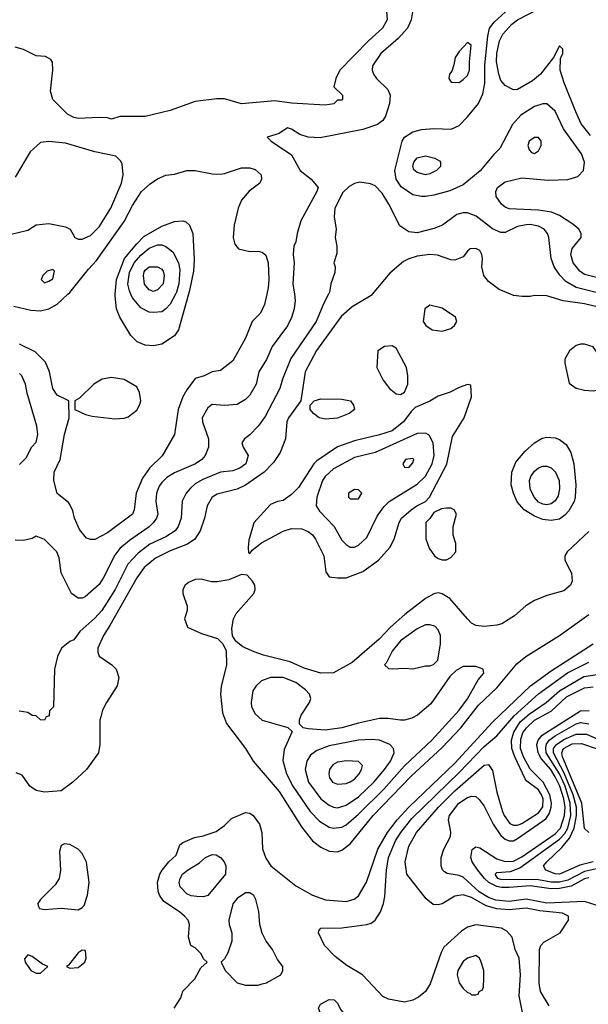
# Model space of a CAD drawing. Header units: inches. Extents: x 1793402 to 1900366, y 320852 to 470679.
# Tile 416 of 604: x 1840571 to 1843288, y 446609 to 451311. Entities that reach past the tile are written whole.
import ezdxf

# ---------------------------------------------------------------- set-up
doc = ezdxf.new("R2010")
doc.units = ezdxf.units.IN
doc.header["$MEASUREMENT"] = 0
doc.layers.add('B8444', color=7, linetype='Continuous')
doc.layers.add('B8445', color=7, linetype='Continuous')

msp = doc.modelspace()

# ---------------------------------------------------------------- linework, layer by layer
at = {"layer": 'B8444', "color": 4}
for points, elevation in [([(1840542.5, 449942.5), (1840624.1, 449924.1), (1840670, 449920.5), (1840710, 449930.5), (1840750, 449953), (1840801.5, 450000)], 424), ([(1841883.2, 450000), (1841887.3, 449970), (1841882, 449930), (1841870, 449888), (1841850, 449849), (1841777.3, 449750), (1841750, 449688.7), (1841714, 449630), (1841700.7, 449570), (1841670, 449517.2), (1841650, 449497.2), (1841610, 449473.2), (1841550, 449469.2), (1841490, 449474), (1841470, 449458), (1841442.8, 449410), (1841444, 449390), (1841473.4, 449310), (1841473.4, 449270), (1841457.3, 449230), (1841441, 449210), (1841411, 449190), (1841310, 449146.6), (1841274.6, 449125.4), (1841250, 449101.2), (1841236.7, 449083.3), (1841224.9, 449050), (1841222, 449010), (1841230.6, 448950), (1841224, 448930), (1841210.7, 448910), (1841190.3, 448889.7), (1841095.8, 448824.2), (1841050, 448786), (1841025.5, 448754.5), (1840970, 448644), (1840950, 448614), (1840884.5, 448555.5), (1840870, 448549), (1840850, 448549), (1840819, 448570), (1840769, 448670), (1840760.4, 448740.4), (1840748.9, 448768.9), (1840690, 448829), (1840650, 448844), (1840630, 448834), (1840590, 448824), (1840550, 448825.2)], 428), ([(1842255.1, 450000), (1842250, 449994), (1842159.9, 449940.1), (1842107.3, 449892.7), (1841988.9, 449731.1), (1841935.5, 449630), (1841914, 449490), (1841854.8, 449410), (1841847.7, 449390), (1841840.5, 449310), (1841815.8, 449244.2), (1841784.4, 449195.6), (1841739.1, 449150), (1841650, 449087.6), (1841610, 449069.6), (1841515.2, 449044.8), (1841491, 449030), (1841467.3, 448990), (1841454, 448930), (1841434, 448870), (1841407.3, 448830), (1841373, 448807), (1841290, 448775.1), (1841220.5, 448739.5), (1841165.7, 448694.3), (1841130, 448646), (1841002, 448418), (1840970.7, 448370), (1840944.7, 448310), (1840944.7, 448290), (1840951, 448271), (1841010.6, 448230.6), (1841031.3, 448210), (1841044.7, 448170), (1841036, 448130), (1840986, 448050), (1840967.1, 448012.9), (1840958, 447982), (1840954.4, 447965.6), (1840954, 447850), (1840946.8, 447810), (1840891, 447730), (1840824.7, 447670), (1840770, 447629), (1840690, 447622.7), (1840650, 447629.4), (1840619, 447650), (1840583.1, 447703.1), (1840553.6, 447713.6)], 436), ([(1842045.7, 450000), (1842023.4, 449956.6), (1841987.7, 449870), (1841866.9, 449693.1), (1841826.2, 449593.8), (1841813.4, 449550), (1841744.1, 449415.9), (1841710.5, 449369.5), (1841670, 449328.7), (1841644.7, 449310), (1841632, 449290), (1841638, 449270), (1841662, 449230), (1841651, 449190), (1841622, 449170), (1841590, 449156), (1841530, 449149.5), (1841445.5, 449114.5), (1841410, 449095.1), (1841386.9, 449073.1), (1841366.8, 449050), (1841347.9, 449012.1), (1841342, 448930), (1841327.7, 448890), (1841314, 448870), (1841270, 448840.7), (1841193, 448807), (1841137.2, 448762.8), (1841088.4, 448710), (1841026.7, 448590), (1840963, 448490), (1840930, 448452.3), (1840858.8, 448390), (1840830, 448348.7), (1840810, 448342), (1840770.7, 448309.3), (1840751, 448270), (1840738, 448210), (1840732, 448030), (1840714, 448010), (1840712.7, 447987.3), (1840698, 447982), (1840690, 447966), (1840670, 447968), (1840650, 447986), (1840630, 447988), (1840610, 448002), (1840568.9, 448008.9)], 432), ([(1841752.1, 450000), (1841741, 449950), (1841721, 449910), (1841681, 449870), (1841650.5, 449789.5), (1841590, 449682), (1841530, 449635.3), (1841490, 449629), (1841452, 449610), (1841410, 449597.2), (1841370, 449544), (1841350.6, 449510), (1841328, 449450), (1841310.7, 449329.3), (1841252.1, 449227.9), (1841190.6, 449170), (1841158.3, 449121.7), (1841128.2, 449050), (1841117.3, 448970), (1841110, 448949), (1840990, 448861.2), (1840930, 448829), (1840910, 448828.7), (1840890, 448835.3), (1840856.5, 448876.5), (1840833.2, 448930), (1840825.6, 448965.6), (1840812.9, 448992.9), (1840804.7, 449004.7), (1840750, 449048), (1840734, 449110), (1840735.3, 449150), (1840764, 449210), (1840785.2, 449330), (1840808, 449410), (1840806, 449490), (1840750, 449518), (1840729.2, 449550), (1840713.2, 449630), (1840694.8, 449674.8), (1840645.4, 449725.4), (1840570, 449762)], 424), ([(1841378.2, 450000), (1841330.5, 449829.5), (1841310, 449801.2), (1841250, 449761.2), (1841210, 449754), (1841170, 449756), (1841132.1, 449772.1), (1841102.5, 449802.5), (1841049, 449890), (1841033.2, 449930), (1841026.6, 449990), (1841027.3, 450000)], 416), ([(1841315, 450000), (1841290, 449952.7), (1841270, 449929.4), (1841250, 449915.1), (1841210, 449912), (1841190, 449914.5), (1841150, 449934.5), (1841110, 449982.7), (1841102.6, 450000)], 412), ([(1843369, 449930), (1843270, 449954.7), (1843167.7, 449967.7), (1843090, 449992.7), (1843030, 449994), (1843009.1, 449989.1), (1842970.8, 449989.2), (1842930, 449994.5), (1842916.4, 450000)], 436), ([(1840570, 449186), (1840601.5, 449218.5), (1840629.1, 449270.9), (1840650, 449294), (1840657.2, 449330), (1840653.2, 449370), (1840606.8, 449526.8), (1840599.3, 449570), (1840582, 449610), (1840570, 449622)], 428), ([(1843290, 448866.6), (1843186, 448770), (1843176, 448750), (1843176, 448730), (1843207.5, 448667.5), (1843210.7, 448630), (1843202.8, 448610), (1843170, 448583.7), (1843090, 448560.9), (1843030, 448538), (1842988.5, 448511.5), (1842935.2, 448464.8), (1842874.4, 448425.6), (1842850, 448419), (1842790, 448413.2), (1842750, 448417.2), (1842730, 448429), (1842710, 448449), (1842626.8, 448546.8), (1842590, 448569.2), (1842570, 448574), (1842550, 448569.2), (1842510, 448546.6), (1842410.6, 448470), (1842343, 448410), (1842287.7, 448352.3), (1842159, 448241), (1842070, 448191.8), (1842010, 448189.6), (1841930, 448213.6), (1841863.8, 448243.8), (1841736.2, 448276.2), (1841691.9, 448291.9), (1841636.5, 448316.5), (1841603.1, 448343.1), (1841588, 448368), (1841584, 448404), (1841593.2, 448450), (1841604.8, 448475.2), (1841689, 448570), (1841695.3, 448590), (1841694, 448610), (1841684, 448630), (1841658, 448658), (1841630, 448662), (1841570, 448636), (1841513.7, 448626.3), (1841487, 448627), (1841438.6, 448638.6), (1841410, 448637.2), (1841376.8, 448623.2), (1841361, 448610), (1841351, 448590), (1841351, 448570), (1841371, 448510), (1841371.1, 448488.9), (1841358, 448450), (1841372, 448410), (1841439.8, 448379.8), (1841515.3, 448355.3), (1841542, 448330), (1841556.9, 448296.9), (1841558.8, 448230), (1841534, 448126), (1841530.8, 448090), (1841540.7, 448000.7), (1841558.8, 447950), (1841650, 447831), (1841686.8, 447770), (1841810, 447624.9), (1841916.7, 447456.7), (1841970.4, 447390.4), (1842010, 447358.8), (1842050, 447340.7), (1842090, 447337.3), (1842110, 447344.9), (1842150, 447375.5), (1842260.5, 447510), (1842441.4, 447698.6), (1842590, 447835.8), (1842678.7, 447930), (1842762.2, 448037.8), (1842850, 448120.5), (1842945.3, 448234.7), (1842989.6, 448270.4), (1843149.2, 448370), (1843289.3, 448470)], 444), ([(1841309.2, 446590), (1841340.2, 446639.8), (1841350, 446672), (1841408, 446730), (1841436.4, 446783.6), (1841466, 446810), (1841450, 446826), (1841438, 446850), (1841410, 446878), (1841388.7, 446890), (1841378, 446930), (1841382, 446990), (1841375.3, 447010), (1841359, 447030), (1841334, 447050), (1841260.5, 447100.5), (1841239.3, 447130), (1841232.3, 447150), (1841229.4, 447190), (1841240.9, 447230), (1841252, 447250), (1841283.7, 447290), (1841319.3, 447320.7), (1841336.9, 447370), (1841350, 447381.1), (1841405.5, 447405.5), (1841447, 447413), (1841510, 447434.8), (1841550, 447462.8), (1841583.3, 447496.7), (1841650, 447524.9), (1841670, 447522), (1841686.8, 447510), (1841716.3, 447470), (1841727.7, 447430), (1841730.7, 447350.7), (1841746.4, 447306.4), (1841770.7, 447270.7), (1841890, 447174.8), (1841970.4, 447130.4), (1842032.5, 447107.5), (1842130, 447100.7), (1842169.5, 447110.5), (1842190, 447126.8), (1842227.9, 447192.1), (1842281.3, 447350), (1842328.3, 447430), (1842374.3, 447490), (1842430, 447550.3), (1842650, 447760.3), (1842830, 447955.8), (1843011.6, 448130), (1843110, 448201.1), (1843310, 448330.4)], 436), ([(1842973.2, 446570), (1842958, 446650), (1842963.7, 446750), (1842957, 446830), (1842938, 446870), (1842924, 446930), (1842898.6, 446958.6), (1842872.5, 446972.5), (1842750, 446989.2), (1842710, 446977.2), (1842681.1, 446958.9), (1842597.5, 446882.5), (1842584.1, 446855.9), (1842532.7, 446707.3), (1842510.5, 446669.5), (1842477.1, 446642.9), (1842450, 446629), (1842410, 446619), (1842332.9, 446632.9), (1842306.3, 446646.3), (1842208.7, 446750), (1842134.6, 446794.6), (1842078, 446838), (1842028, 446890), (1841998, 446950), (1842000.4, 446959.6), (1842010, 446972), (1842110, 446974.8), (1842230, 446990.8), (1842250, 446996), (1842270, 447011.3), (1842294, 447050), (1842309.4, 447090.6), (1842315.5, 447124.5), (1842323.6, 447250), (1842333.3, 447310), (1842366.6, 447390), (1842391.3, 447430), (1842443.9, 447496.1), (1842670, 447715.3), (1842790, 447839.3), (1842850, 447890.5), (1842933, 447987), (1843048.9, 448091.1), (1843188.9, 448191.1), (1843290, 448243.1)], 432), ([(1843101.2, 446601.2), (1843059.3, 446670), (1843052.3, 446710), (1843055.1, 446870), (1843061.2, 446890), (1843074.8, 446905.2), (1843153.2, 446950), (1843193.2, 447010), (1843193.2, 447030), (1843164.5, 447044.5), (1843055.2, 447055.2), (1842990, 447068.2), (1842910, 447059.8), (1842850, 447064.4), (1842799.8, 447079.8), (1842730, 447118.7), (1842690, 447132), (1842650, 447125.2), (1842590, 447089.2), (1842570, 447084), (1842545.6, 447085.6), (1842512.5, 447112.5), (1842421.2, 447230), (1842412.7, 447290), (1842430, 447364.7), (1842467, 447430), (1842571.6, 447550), (1842650, 447628.5), (1842790.8, 447750.8), (1842810, 447754.8), (1842830, 447724.7), (1842850, 447622), (1842878, 447530), (1842885.5, 447510), (1842912.5, 447472.5), (1842930, 447463.8), (1842950, 447464.9), (1842970, 447472.2), (1843050, 447523.1), (1843070, 447551.3), (1843071.8, 447590), (1843064.4, 447610), (1843050, 447633), (1842994.2, 447674.2), (1842985.6, 447685.6), (1842936, 447790), (1842921.7, 447830), (1842921, 447870), (1842931.6, 447908.4), (1842962.8, 447957.2), (1843005, 447995), (1843085.6, 448050), (1843150, 448106), (1843266.1, 448173.9), (1843330, 448184.2)], 428), ([(1843330, 447080.9), (1843270, 447100.5), (1843090, 447091.6), (1842990, 447110.7), (1842910, 447100.7), (1842845.7, 447105.7), (1842810, 447118.8), (1842765.6, 447145.6), (1842690, 447215.4), (1842670, 447223.5), (1842613.4, 447233.4), (1842601.3, 447241.3), (1842591.5, 447251.5), (1842584.5, 447270), (1842585.1, 447310), (1842596.9, 447350), (1842629.5, 447410), (1842631, 447431), (1842619.6, 447490), (1842625.1, 447510), (1842669.6, 447570), (1842710, 447597.1), (1842730, 447603), (1842750, 447600.7), (1842766.6, 447586.6), (1842790, 447554.8), (1842833.4, 447470), (1842870, 447414.9), (1842890, 447397), (1842909.2, 447389.2), (1842930, 447390.3), (1842950, 447400.3), (1843084.8, 447495.2), (1843101, 447519), (1843109.8, 447550), (1843111.5, 447570), (1843104.4, 447610), (1843072, 447670), (1843010, 447731.3), (1842978.5, 447790), (1842963.5, 447830), (1842964.5, 447875.5), (1842975.2, 447904.8), (1842992.3, 447930), (1843030, 447965.2), (1843110, 448009), (1843182.8, 448077.2), (1843270, 448120.9), (1843310, 448124.6)], 424), ([(1843290, 447213.5), (1843270, 447207.8), (1843206.2, 447173.8), (1843150, 447161.4), (1843110, 447159.8), (1843010, 447175.4), (1842910, 447166), (1842873.3, 447166.7), (1842850, 447171.5), (1842812.6, 447190), (1842791, 447210), (1842760.4, 447250), (1842733, 447290), (1842725.6, 447310), (1842732.5, 447347.5), (1842750, 447361), (1842770, 447356.3), (1842850, 447303.2), (1842890, 447291.2), (1842930, 447292.3), (1842970, 447313.8), (1843130, 447423.6), (1843154.4, 447450), (1843174.3, 447510), (1843176.5, 447550), (1843171.2, 447590), (1843151.2, 447650), (1843130, 447695.1), (1843107.9, 447730), (1843062.2, 447782.2), (1843047.7, 447810), (1843041.5, 447850), (1843047.3, 447870), (1843066.5, 447893.5), (1843250, 448010.2), (1843291.3, 448011.3)], 416), ([(1843340.8, 447259.2), (1843270, 447242.9), (1843190, 447202), (1843150, 447191.5), (1843110, 447192.4), (1843050, 447204), (1842870, 447204.8), (1842856, 447210), (1842842.7, 447230), (1842850, 447238.8), (1842916.6, 447243.4), (1842959.8, 447260.2), (1843150, 447397.6), (1843175.1, 447424.9), (1843189, 447450), (1843203.4, 447510), (1843201.5, 447570), (1843176.2, 447650), (1843150, 447709.7), (1843086, 447810), (1843083.9, 447836.1), (1843088.3, 447851.7), (1843101.1, 447870), (1843130, 447891.3), (1843230, 447948.9), (1843250, 447954.9), (1843290, 447948.9)], 412), ([(1843310.4, 447290), (1843246.3, 447273.7), (1843150, 447229.8), (1843130, 447231.8), (1843084, 447250), (1843074, 447270), (1843089.2, 447290), (1843161.6, 447358.4), (1843198, 447402), (1843220.3, 447450), (1843231.4, 447510), (1843230.6, 447550), (1843215, 447610), (1843172.2, 447712.2), (1843121.6, 447810), (1843121.8, 447830), (1843135.4, 447850), (1843170, 447873.8), (1843230, 447899.1), (1843279, 447899), (1843330, 447876.5)], 408), ([(1843290, 447428.7), (1843270, 447448.7), (1843256.8, 447570), (1843163.5, 447790), (1843160.4, 447810), (1843169.7, 447830), (1843210, 447852.4), (1843254.3, 447854.3), (1843330, 447829.2)], 404)]:
    msp.add_lwpolyline(points, dxfattribs=dict(at, elevation=elevation))
for points, elevation in [([(1842530, 449948), (1842506, 449930), (1842498, 449870), (1842511.3, 449850), (1842542, 449830), (1842590, 449824), (1842630, 449836), (1842648.7, 449850), (1842659, 449870), (1842653.2, 449890), (1842590, 449932.7)], 444), ([(1842350, 449754), (1842314, 449750), (1842282, 449730), (1842278, 449650), (1842306.8, 449590), (1842337.3, 449550), (1842370, 449524), (1842390, 449521), (1842410, 449532), (1842425.2, 449570), (1842426, 449610), (1842419.3, 449650), (1842370, 449742)], 444), ([(1843270, 449762), (1843250, 449762), (1843230, 449755.3), (1843198, 449730), (1843176, 449690), (1843176, 449670), (1843195.3, 449575.3), (1843230, 449551), (1843270, 449541), (1843310, 449538), (1843330, 449542), (1843348, 449552), (1843358, 449570), (1843353.2, 449650), (1843345.2, 449690), (1843334.2, 449714.2), (1843310, 449748.7)], 444), ([(1841010, 449602.7), (1840965.8, 449594.2), (1840924.7, 449570), (1840856.9, 449503.1), (1840834, 449490), (1840834, 449450), (1840885.4, 449425.4), (1840916.9, 449416.9), (1841025.2, 449405.2), (1841070, 449408), (1841090, 449414), (1841130, 449446.8), (1841143.7, 449470), (1841149.3, 449490), (1841143.7, 449530), (1841130, 449557.2), (1841070, 449592.3)], 424), ([(1842710, 449568), (1842670, 449554), (1842627.9, 449532.1), (1842570, 449512.7), (1842530, 449489.2), (1842460.7, 449459.3), (1842440.5, 449439.5), (1842404.9, 449390), (1842350, 449348), (1842290, 449328), (1842170, 449299.7), (1842088.9, 449271.1), (1841990, 449203.7), (1841976.3, 449190), (1841902.8, 449077.2), (1841870, 449042.7), (1841830, 449015.1), (1841802, 449010), (1841770, 448995.1), (1841690, 448908.7), (1841666, 448826), (1841662, 448790), (1841664.7, 448764.7), (1841670, 448762), (1841682, 448778), (1841726.6, 448813.4), (1841830, 448868), (1841870, 448880.5), (1841919.5, 448879.5), (1841950, 448867.3), (1841970, 448850.7), (1841984.9, 448830), (1842024, 448750), (1842033.4, 448673.4), (1842050, 448651), (1842090, 448644.9), (1842130, 448646), (1842210, 448675.5), (1842286, 448730), (1842339.3, 448790), (1842359.3, 448830), (1842384, 448910), (1842395.3, 448930), (1842442, 448970), (1842468.7, 448990), (1842509.3, 449010.7), (1842529.4, 449030.6), (1842611.2, 449188.8), (1842639.1, 449320.9), (1842695.1, 449410), (1842729, 449510), (1842726, 449566)], 444), ([(1842030, 449402.9), (1842002, 449410), (1841975.3, 449430), (1841958, 449450), (1841958, 449470), (1841978, 449490), (1842010, 449500.7), (1842110, 449498), (1842150.8, 449490), (1842166, 449470), (1842170.8, 449450), (1842144.7, 449430), (1842090, 449407.8)], 436), ([(1842510, 449336), (1842470, 449334.5), (1842270, 449243.7), (1842170, 449219.5), (1842070, 449166.6), (1842030, 449129.2), (1842018, 449110), (1841990.6, 449030), (1841986.8, 448990), (1842003.4, 448963.4), (1842074, 448890), (1842110, 448824.7), (1842130, 448804.7), (1842150, 448791.3), (1842170, 448791.3), (1842190, 448801), (1842230, 448838), (1842279.3, 448940.7), (1842310, 448984.9), (1842336, 449010), (1842470, 449092.4), (1842510, 449130.6), (1842542.4, 449190), (1842551.3, 449230), (1842547, 449290), (1842527, 449327)], 448), ([(1843110, 448919.7), (1843070, 448924.2), (1843030, 448939.6), (1842981.2, 448970), (1842948, 449008), (1842929.5, 449050), (1842918.4, 449090), (1842922.7, 449150), (1842942, 449198), (1842985.2, 449250), (1843030, 449290.8), (1843067.5, 449312.5), (1843090, 449317.3), (1843130, 449314.8), (1843150, 449306.8), (1843181.6, 449281.6), (1843204.7, 449244.7), (1843218.4, 449190), (1843228.7, 449090), (1843225.3, 449030), (1843219.5, 449010), (1843194.5, 448965.5), (1843175.8, 448944.2), (1843150, 448926.3)], 436), ([(1842450, 449215.3), (1842414, 449210), (1842402, 449190), (1842410, 449174), (1842430, 449172), (1842450, 449194), (1842454, 449210)], 452), ([(1843090, 448994.5), (1843070, 448997), (1843050, 449007.3), (1843029.5, 449030), (1843009.5, 449070), (1843007, 449110), (1843012.7, 449130), (1843030, 449154.8), (1843050, 449170.7), (1843070, 449178.8), (1843090, 449178.8), (1843110.5, 449170.5), (1843130.4, 449150.4), (1843148, 449110), (1843150.5, 449070), (1843143.4, 449036.6), (1843130, 449014), (1843110, 448999.3)], 432), ([(1842170, 449068), (1842142, 449050), (1842142, 449030), (1842150, 449022), (1842190, 449022), (1842206, 449050), (1842190, 449066)], 452), ([(1842630, 448978), (1842610, 448978), (1842585.4, 448974.6), (1842550, 448958), (1842531.1, 448928.9), (1842512, 448910), (1842511.6, 448831.6), (1842527.1, 448787.1), (1842552, 448750), (1842570, 448738), (1842590, 448732), (1842610, 448732), (1842630, 448742), (1842655.3, 448770), (1842654, 448810), (1842642, 448850), (1842642, 448890), (1842658, 448950), (1842646, 448970)], 444), ([(1842530, 448421.2), (1842510, 448421.2), (1842470, 448402.7), (1842390, 448345.2), (1842350, 448295.3), (1842322, 448238), (1842314, 448230), (1842332.7, 448212.7), (1842351.6, 448211.6), (1842410, 448214.8), (1842450, 448211), (1842510, 448224.7), (1842530, 448224.7), (1842548.4, 448231.6), (1842568, 448252), (1842581.2, 448330), (1842581.2, 448370), (1842570, 448398), (1842554.8, 448414.8)], 448), ([(1842750, 448222), (1842690, 448222), (1842656.9, 448203.1), (1842626, 448174), (1842535.9, 448044.1), (1842471.3, 447990), (1842444, 447976), (1842410, 447966), (1842390, 447965.2), (1842330, 447973.2), (1842290, 447973.2), (1842190, 447952.3), (1842110, 447929.6), (1842030, 447918.4), (1841950, 447924), (1841926, 447930), (1841907.3, 447947.3), (1841907.3, 447967.3), (1841915.3, 447990), (1841955.3, 448050), (1841962, 448070), (1841955.3, 448090), (1841937.2, 448110), (1841890, 448146), (1841830, 448169.4), (1841770, 448169.3), (1841726, 448154), (1841701, 448130), (1841685.4, 448105.4), (1841677.3, 448050), (1841678.8, 448030), (1841695.9, 447995.9), (1841730, 447966), (1841851.6, 447931.6), (1841872, 447912), (1841834.4, 447825.6), (1841827.5, 447772.5), (1841845.5, 447710), (1841876.4, 447650), (1841958, 447530), (1842002.9, 447482.9), (1842050, 447455.5), (1842070, 447450.6), (1842110, 447455.5), (1842130, 447466), (1842190, 447517.1), (1842310, 447636.4), (1842410, 447748.2), (1842539.5, 447870), (1842670, 448014), (1842710, 448067.3), (1842760.9, 448159.1), (1842788, 448190), (1842786, 448210)], 448), ([(1842250, 447873.6), (1842190, 447869.6), (1842050, 447842.9), (1841990, 447820.9), (1841960.9, 447799.1), (1841943, 447770), (1841935.5, 447730), (1841950.5, 447670), (1842010, 447590.6), (1842050, 447560.5), (1842070, 447550.5), (1842090, 447548), (1842130, 447559.3), (1842190, 447600.4), (1842262.9, 447670), (1842314, 447730), (1842342, 447770), (1842359.3, 447810), (1842357.2, 447830), (1842339, 447850), (1842289.6, 447869.6)], 452), ([(1842132.1, 447772.1), (1842090, 447766), (1842067.1, 447752.9), (1842050.8, 447730), (1842047.7, 447710), (1842050.8, 447690), (1842064.7, 447670), (1842090, 447660.7), (1842130, 447664), (1842150, 447670.8), (1842170, 447684.9), (1842192.7, 447710), (1842204, 447730), (1842208.7, 447750), (1842190, 447768.7)], 456), ([(1840784.9, 447375.1), (1840770, 447368), (1840762, 447338), (1840766.7, 447250), (1840759.5, 447210), (1840740.3, 447179.7), (1840671, 447110), (1840658, 447090), (1840659.6, 447079.6), (1840666.4, 447066.4), (1840690, 447061), (1840770, 447068.4), (1840850, 447060.7), (1840870, 447070.8), (1840878.7, 447081.3), (1840895.6, 447130), (1840902.9, 447190), (1840890, 447288), (1840870, 447329.3), (1840850, 447349.4), (1840810, 447372)], 444), ([(1841450, 447122.7), (1841416.8, 447123.2), (1841390, 447127), (1841370, 447136), (1841337.2, 447170), (1841333.2, 447190), (1841337.2, 447210), (1841349.3, 447230), (1841373.2, 447250), (1841430, 447284), (1841459, 447310), (1841490, 447324.9), (1841510, 447322), (1841530.3, 447310.3), (1841547.7, 447290), (1841556.3, 447270), (1841554, 447230), (1841470, 447129.2)], 432), ([(1841670, 447142), (1841650, 447142), (1841610, 447114), (1841590, 447088), (1841571, 447010), (1841571.3, 446990), (1841584.7, 446950), (1841584.7, 446910), (1841565.4, 446854.6), (1841550, 446826), (1841534, 446810), (1841552, 446770), (1841610, 446711), (1841650, 446700.7), (1841710, 446700.7), (1841730, 446706.8), (1841750, 446711), (1841818, 446750), (1841828, 446770), (1841828, 446790), (1841802.7, 446822.7), (1841779, 446870), (1841748.7, 446910), (1841729.3, 446949.3), (1841719, 446990), (1841712.9, 447052.9), (1841699, 447110), (1841690, 447128)], 436), ([(1840870, 446868), (1840850, 446855.3), (1840803.6, 446796.4), (1840794, 446790), (1840810, 446782), (1840850, 446784.7), (1840882, 446810), (1840888.7, 446830), (1840886, 446866)], 444), ([(1840610, 446846), (1840594, 446826), (1840598, 446810), (1840624.7, 446770), (1840650, 446758), (1840670, 446758), (1840706, 446790), (1840680.2, 446800.2), (1840630, 446838)], 444), ([(1842750, 446842), (1842710, 446829), (1842690, 446814), (1842664, 446770), (1842660.7, 446750), (1842670, 446712), (1842690, 446684.7), (1842710, 446664.7), (1842722, 446662), (1842730, 446654), (1842750, 446654), (1842762, 446658), (1842766, 446670), (1842782, 446678), (1842787.3, 446692.7), (1842788.7, 446730), (1842788.7, 446770), (1842774.6, 446814.6), (1842768, 446830)], 436), ([(1842110, 446488), (1842070, 446508), (1842050, 446508), (1842030, 446526), (1842010, 446526), (1842006, 446530), (1842006, 446570), (1841998, 446590), (1842008, 446610), (1842050, 446631.3), (1842074, 446630), (1842090, 446614), (1842103.6, 446583.6), (1842132, 446550), (1842131.6, 446508.4)], 432)]:
    msp.add_lwpolyline(points, close=True, dxfattribs=dict(at, elevation=elevation))
at = {"layer": 'B8445', "color": 4}
for points, elevation in [([(1843370, 450067.8), (1843270, 450094.5), (1843246.6, 450110), (1843215.1, 450150), (1843203.7, 450190), (1843210, 450218), (1843253.2, 450270), (1843253.2, 450290), (1843242, 450310), (1843213.8, 450333.8), (1843150, 450376), (1843111.6, 450391.6), (1843050, 450401.6), (1842910, 450407.3), (1842890, 450416), (1842873.2, 450430), (1842847.2, 450467.2), (1842845.2, 450490), (1842854, 450510), (1842890, 450536.3), (1842970, 450555.5), (1843095.5, 450544.5), (1843190, 450547.3), (1843237.5, 450562.5), (1843264, 450590), (1843269.3, 450630), (1843254.5, 450670), (1843169.5, 450790), (1843130, 450874), (1843090, 450909), (1843070, 450909), (1843030, 450896), (1842965.3, 450854.7), (1842925.5, 450810), (1842865.1, 450694.9), (1842834.6, 450665.4), (1842770.7, 450589.3), (1842690, 450522.7), (1842626.2, 450493.8), (1842550, 450472.3), (1842510, 450466), (1842490, 450466), (1842450, 450475.1), (1842392.9, 450512.9), (1842369.7, 450549.7), (1842363.6, 450590), (1842398, 450730), (1842409.5, 450750.5), (1842450, 450776), (1842490, 450786.8), (1842549.3, 450790.7), (1842632.3, 450787.7), (1842670, 450806), (1842710, 450846.8), (1842762.7, 450910), (1842782.9, 450957.1), (1842793, 451007), (1842793, 451093), (1842807.1, 451232.9), (1842815.6, 451270), (1842838.9, 451301.1), (1842923, 451377)], 428), ([(1842322.8, 451350), (1842327.3, 451310), (1842304, 451270), (1842237.3, 451210), (1842100.7, 451070), (1842081, 451030), (1842072, 450990), (1842114, 450950), (1842114, 450930), (1842110, 450926), (1842090, 450926), (1842071.6, 450908.4), (1842030, 450902), (1841870, 450912), (1841790, 450922.7), (1841630, 450909.2), (1841550, 450933.2), (1841512.9, 450932.9), (1841410, 450920.9), (1841290, 450877.2), (1841170, 450849), (1841050, 450848.7), (1841010, 450835.3), (1840990, 450842), (1840950, 450844), (1840850, 450839), (1840830, 450844), (1840800.2, 450860.2), (1840728.7, 450930), (1840718, 450970), (1840728.7, 451070), (1840728.4, 451108.4), (1840720.4, 451120.4), (1840694.6, 451134.6), (1840650, 451138), (1840590, 451168.7), (1840550, 451179)], 424), ([(1842450, 451358), (1842440.7, 451310), (1842424, 451270), (1842379.2, 451220.8), (1842296.3, 451150), (1842257.3, 451090), (1842254.8, 451070), (1842261, 451050), (1842276, 451030), (1842330, 450978), (1842341, 450950), (1842338, 450910), (1842318, 450850), (1842306, 450830), (1842281, 450810), (1842210, 450786.6), (1842006.3, 450746.3), (1841949.4, 450749.4), (1841910, 450762), (1841870, 450788), (1841850, 450794), (1841810, 450768), (1841754, 450750), (1841772, 450730), (1841870, 450664.7), (1841911, 450590), (1841962.8, 450550), (1841996.3, 450510), (1841990.4, 450489.6), (1841914.8, 450350), (1841896, 450290), (1841890.8, 450250), (1841880.7, 450230), (1841877.3, 450190), (1841882.8, 450150), (1841876.3, 450050), (1841883.2, 450000)], 428), ([(1843298.3, 450758.3), (1843254, 450814), (1843227.6, 450870), (1843172.3, 451010), (1843153.2, 451070), (1843155.3, 451124.7), (1843166, 451150), (1843166, 451170), (1843150, 451186), (1843122, 451130), (1843058.8, 451050), (1843020.9, 451019.1), (1842950, 450978), (1842930, 450975.1), (1842890, 450996), (1842870, 451021.2), (1842859.7, 451050), (1842849.7, 451110), (1842851.2, 451150), (1842863, 451210), (1842878.8, 451241.2), (1842922.9, 451290), (1842949.8, 451310.2), (1843055.1, 451364.9)], 424), ([(1840530, 450286.8), (1840610, 450306), (1840650, 450331), (1840710, 450338), (1840790, 450322), (1840812, 450310), (1840834, 450270), (1840850, 450262), (1840870, 450262), (1840910, 450281), (1840950, 450321), (1841006.6, 450410), (1841058, 450530), (1841065.2, 450570), (1841060.4, 450620.4), (1841054.6, 450634.6), (1841030, 450659), (1840930, 450679.3), (1840790, 450720.9), (1840710, 450729.2), (1840670, 450724), (1840620.7, 450679.3), (1840550, 450559)], 428), ([(1840801.5, 450000), (1840810, 450007.7), (1840900.1, 450119.9), (1840938.8, 450161.2), (1841070, 450347.3), (1841110, 450422.8), (1841152.7, 450490), (1841193.8, 450526.2), (1841230, 450550.7), (1841270, 450567.7), (1841310, 450573.4), (1841370, 450590.8), (1841410, 450590.8), (1841490, 450574), (1841530, 450573.4), (1841550, 450576.3), (1841630, 450604), (1841670, 450604), (1841695.5, 450595.5), (1841724.7, 450570), (1841726, 450550), (1841718, 450530), (1841667.9, 450492.1), (1841630, 450448.7), (1841615.5, 450410), (1841595.8, 450330), (1841590.5, 450270.5), (1841598.5, 450238.5), (1841616.8, 450216.8), (1841670, 450204), (1841710, 450206), (1841730, 450201), (1841746.4, 450186.4), (1841758.8, 450150), (1841760.7, 450070), (1841758.8, 450030), (1841752.1, 450000)], 424), ([(1843350, 450001.3), (1843230, 450031.6), (1843180.1, 450060.1), (1843151.2, 450091.2), (1843124.5, 450130), (1843109.5, 450170), (1843099.5, 450270), (1843092.3, 450290), (1843077.2, 450310), (1843050, 450324.5), (1843010, 450333.3), (1842990, 450331.6), (1842950, 450322.9), (1842890, 450295.1), (1842870, 450295.1), (1842830, 450312.3), (1842751.9, 450371.9), (1842710, 450389.2), (1842690, 450389.2), (1842659.8, 450380.2), (1842591.3, 450330), (1842550, 450313.2), (1842470, 450292.7), (1842430, 450297.2), (1842387, 450327), (1842335.1, 450430), (1842302, 450482), (1842270, 450517.2), (1842246.8, 450526.8), (1842195.5, 450535.5), (1842170, 450529.3), (1842145.8, 450514.2), (1842114.6, 450485.4), (1842077.3, 450410), (1842074, 450370), (1842082.8, 450310), (1842078.8, 450270), (1842086, 450230), (1842085.4, 450194.6), (1842072, 450150), (1842078, 450130), (1842076.9, 450103.1), (1842058, 450050), (1842050.8, 450010), (1842045.7, 450000)], 432), ([(1841027.3, 450000), (1841032.8, 450070), (1841072.4, 450170), (1841130, 450240.4), (1841164.9, 450275.1), (1841250, 450325.5), (1841310, 450346.8), (1841350, 450351), (1841365.4, 450345.4), (1841382, 450330), (1841398.8, 450290), (1841405.1, 450165.1), (1841402, 450110), (1841383, 450017), (1841378.2, 450000)], 416), ([(1841102.6, 450000), (1841095.8, 450015.8), (1841088.5, 450048.5), (1841096.3, 450103.7), (1841117.4, 450150), (1841150, 450186.7), (1841190, 450220.4), (1841230, 450234.9), (1841250, 450234.9), (1841268.5, 450228.5), (1841302.4, 450202.4), (1841330.3, 450150.3), (1841336.5, 450116.5), (1841331.8, 450050), (1841320.3, 450010), (1841315, 450000)], 412), ([(1842916.4, 450000), (1842862, 450022), (1842810, 450061.2), (1842789.2, 450090), (1842779, 450130), (1842782, 450170), (1842779, 450190), (1842770, 450208), (1842750, 450218), (1842723.6, 450216.4), (1842710, 450206), (1842690, 450178), (1842650, 450162), (1842630, 450164), (1842566.3, 450186.3), (1842530, 450189.3), (1842470, 450180.9), (1842430.5, 450169.5), (1842404.1, 450155.9), (1842339.9, 450100.1), (1842255.1, 450000)], 436)]:
    msp.add_lwpolyline(points, dxfattribs=dict(at, elevation=elevation))
for points, elevation in [([(1842710, 451202), (1842670, 451159), (1842651, 451130), (1842644.5, 451095.5), (1842634.8, 451065.2), (1842624.7, 451050), (1842622, 451030), (1842632.7, 451012.7), (1842670, 451011.3), (1842690, 451024.7), (1842710, 451044.7), (1842719.3, 451070), (1842719.3, 451110), (1842728.4, 451188.4)], 432), ([(1843030, 450748.7), (1843004.7, 450730), (1842998, 450710), (1843004.7, 450690), (1843016.9, 450676.9), (1843030, 450671.3), (1843050, 450684.7), (1843062, 450710), (1843062, 450730), (1843050, 450748)], 432), ([(1842510, 450569.3), (1842470, 450581.2), (1842453.6, 450593.6), (1842449.3, 450610), (1842454, 450630), (1842469.6, 450650.4), (1842510, 450661), (1842554, 450650), (1842576.9, 450636.9), (1842582, 450630), (1842582, 450610), (1842562, 450590), (1842530, 450574)], 424), ([(1840730, 450118), (1840702, 450110), (1840682, 450090), (1840674, 450070), (1840690, 450054), (1840710, 450062), (1840730, 450074), (1840738, 450110)], 428), ([(1841210, 450013.2), (1841190, 450021.2), (1841167.5, 450047.5), (1841162, 450090), (1841166.3, 450106.3), (1841170, 450114.8), (1841190, 450130.6), (1841230, 450130.6), (1841250, 450118.8), (1841256.3, 450110), (1841262, 450090), (1841256.3, 450050), (1841230, 450021.2)], 408)]:
    msp.add_lwpolyline(points, close=True, dxfattribs=dict(at, elevation=elevation))

doc.saveas('drawing.dxf')
